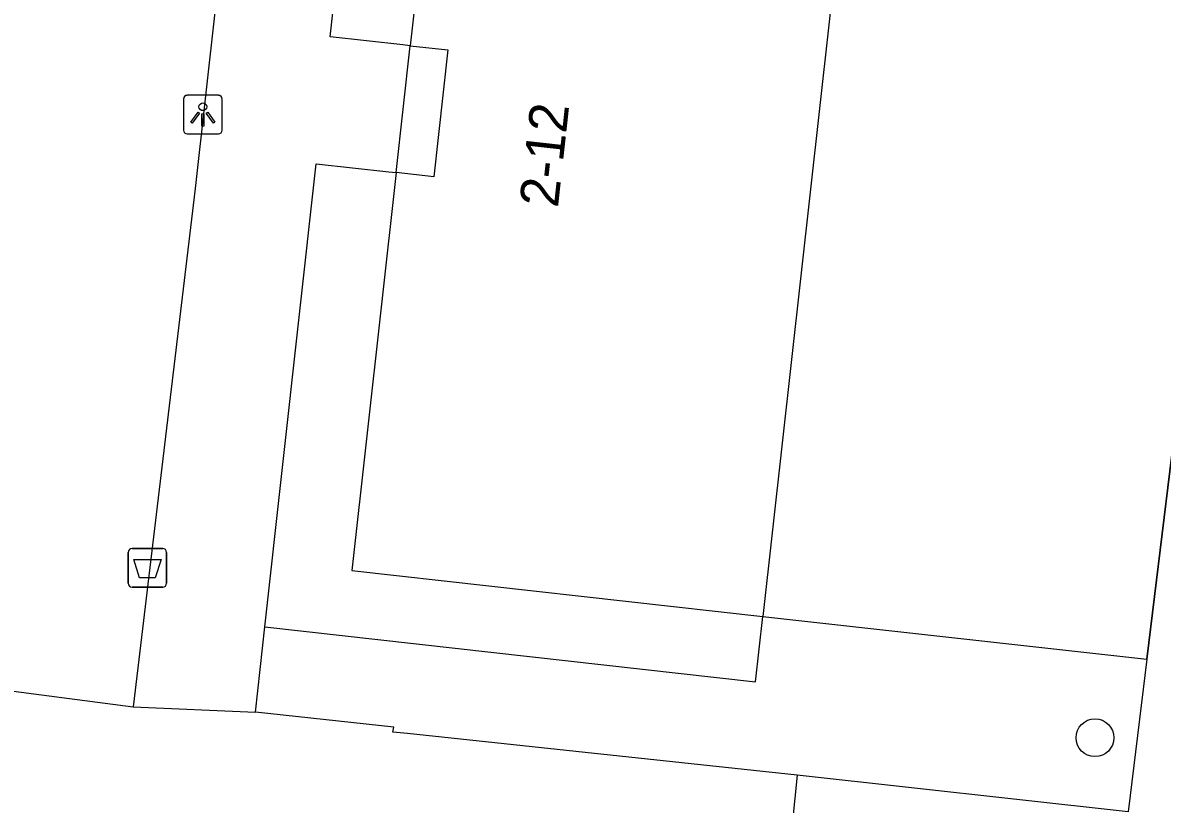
# Model space of a CAD drawing. Extents: x 161928 to 163055, y 386475 to 387428.
# Drawn here: x 162385.54 to 162415, y 386658.51 to 386678.71 of the extents above; entities that cross this region are included whole.
import ezdxf

# ---------------------------------------------------------------- set-up
doc = ezdxf.new("R2010")
doc.units = 0
for name, color, linetype in [('IMGEO_Afvalbak', 7, 'Continuous'), ('IMGEO_Boom', 7, 'Continuous'), ('IMGEO_Groenvoorziening', 7, 'Continuous'), ('IMGEO_Haag', 7, 'Continuous'), ('IMGEO_Hek', 7, 'Continuous'), ('IMGEO_Lichtpunt', 7, 'Continuous'), ('IMGEO_Pand', 7, 'Continuous'), ('IMGEO_Pand_nummerreeks', 7, 'Continuous'), ('IMGEO_Voetpad_open', 7, 'Continuous')]:
    doc.layers.add(name, color=color, linetype=linetype)

msp = doc.modelspace()

# ---------------------------------------------------------------- linework, layer by layer
at = {"layer": 'IMGEO_Afvalbak'}
for p, q in [((162388.365, 386665.124), (162389.155, 386665.124)), ((162389.155, 386665.124), (162388.365, 386665.124)), ((162388.265, 386664.224), (162388.265, 386665.024)), ((162388.265, 386665.024), (162388.265, 386664.224)), ((162389.255, 386665.024), (162389.255, 386664.224)), ((162389.255, 386664.224), (162389.255, 386665.024)), ((162389.155, 386664.124), (162388.365, 386664.124)), ((162388.365, 386664.124), (162389.155, 386664.124))]:
    msp.add_line(p, q, dxfattribs=at)
msp.add_lwpolyline([(162388.408, 386664.838), (162389.112, 386664.838), (162388.963, 386664.368), (162388.557, 386664.368), (162388.408, 386664.838)], dxfattribs=at)
for centre, start, end in [((162388.365, 386665.024), 90, 180), ((162388.365, 386665.024), 90, 180), ((162389.155, 386665.024), 0, 90), ((162389.155, 386665.024), 360, 90), ((162388.365, 386664.224), 180, 270), ((162388.365, 386664.224), 180, 270), ((162389.155, 386664.224), 270, 0), ((162389.155, 386664.224), 270, 0)]:
    msp.add_arc(centre, 0.1, start, end, dxfattribs=at)
at = {"layer": 'IMGEO_Boom'}
msp.add_circle((162413.262, 386660.232), 0.489, dxfattribs=at)
at = {"layer": 'IMGEO_Groenvoorziening'}
for points in [[(162415.396, 386668.743), (162414.605, 386662.262)], [(162404.676, 386663.37), (162414.605, 386662.262)], [(162414.605, 386662.262), (162414.123, 386658.314)]]:
    msp.add_lwpolyline(points, dxfattribs=at)
at = {"layer": 'IMGEO_Haag'}
msp.add_lwpolyline([(162391.797, 386663.097), (162404.487, 386661.681), (162404.676, 386663.37)], dxfattribs=at)
at = {"layer": 'IMGEO_Hek'}
for points in [[(162414.605, 386662.262), (162415.396, 386668.743)], [(162404.676, 386663.37), (162414.605, 386662.262)]]:
    msp.add_lwpolyline(points, dxfattribs=at)
at = {"layer": 'IMGEO_Lichtpunt'}
for p, q in [((162389.694, 386676.742), (162389.694, 386675.935)), ((162389.694, 386676.742), (162389.694, 386675.935)), ((162390.596, 386676.837), (162389.788, 386676.837)), ((162390.596, 386676.837), (162389.788, 386676.837)), ((162390.69, 386675.935), (162390.69, 386676.742)), ((162390.69, 386675.935), (162390.69, 386676.742)), ((162389.788, 386675.841), (162390.596, 386675.841)), ((162389.788, 386675.841), (162390.596, 386675.841))]:
    msp.add_line(p, q, dxfattribs=at)
for points in [[(162390.068, 386676.406), (162390.107, 386676.378), (162389.919, 386676.116), (162389.881, 386676.143), (162390.068, 386676.406)], [(162390.17, 386676.358), (162390.217, 386676.358), (162390.217, 386676.036), (162390.17, 386676.036), (162390.17, 386676.358)], [(162390.28, 386676.378), (162390.318, 386676.405), (162390.505, 386676.143), (162390.466, 386676.115), (162390.28, 386676.378)]]:
    msp.add_lwpolyline(points, dxfattribs=at)
msp.add_circle((162390.193, 386676.54), 0.0994, dxfattribs=at)
for centre, start, end in [((162389.788, 386676.742), 90, 180), ((162389.788, 386676.742), 90, 180), ((162390.596, 386676.742), 0, 90), ((162390.596, 386676.742), 0, 90), ((162389.788, 386675.935), 180, 270), ((162389.788, 386675.935), 180, 270), ((162390.596, 386675.935), 270, 0), ((162390.596, 386675.935), 270, 360)]:
    msp.add_arc(centre, 0.0946, start, end, dxfattribs=at)
at = {"layer": 'IMGEO_Pand'}
for points in [[(162395.999, 386682.093), (162395.556, 386678.118)], [(162406.633, 386680.906), (162404.676, 386663.37)], [(162395.556, 386678.118), (162396.526, 386678.011), (162396.163, 386674.731), (162395.19, 386674.838)], [(162395.19, 386674.838), (162394.042, 386664.557), (162404.676, 386663.37)]]:
    msp.add_lwpolyline(points, dxfattribs=at)
at = {"layer": 'IMGEO_Voetpad_open'}
for points in [[(162395.556, 386678.118), (162395.362, 386678.139), (162393.489, 386678.347), (162394.371, 386686.297), (162396.243, 386686.09), (162396.443, 386686.068)], [(162390.523, 386679.138), (162389.998, 386674.427), (162388.389, 386661.027)], [(162395.19, 386674.838), (162395.556, 386678.118)], [(162391.797, 386663.097), (162393.125, 386675.067), (162395, 386674.859), (162395.19, 386674.838)], [(162348.84, 386665.689), (162352.777, 386665.208), (162379.825, 386662.147), (162388.389, 386661.027)], [(162391.553, 386660.896), (162391.797, 386663.097)], [(162388.389, 386661.027), (162391.553, 386660.896)], [(162405.564, 386659.264), (162395.484, 386660.338), (162395.102, 386660.372), (162395.131, 386660.509), (162391.553, 386660.896)], [(162405.564, 386659.264), (162405.257, 386656.292)], [(162414.123, 386658.314), (162405.564, 386659.264)]]:
    msp.add_lwpolyline(points, dxfattribs=at)

# ---------------------------------------------------------------- texts
at = {"layer": 'IMGEO_Pand_nummerreeks'}
msp.add_text('2-12', height=1, rotation=83.6847, dxfattribs=at).set_placement((162399.373, 386673.914))

doc.saveas('drawing.dxf')
